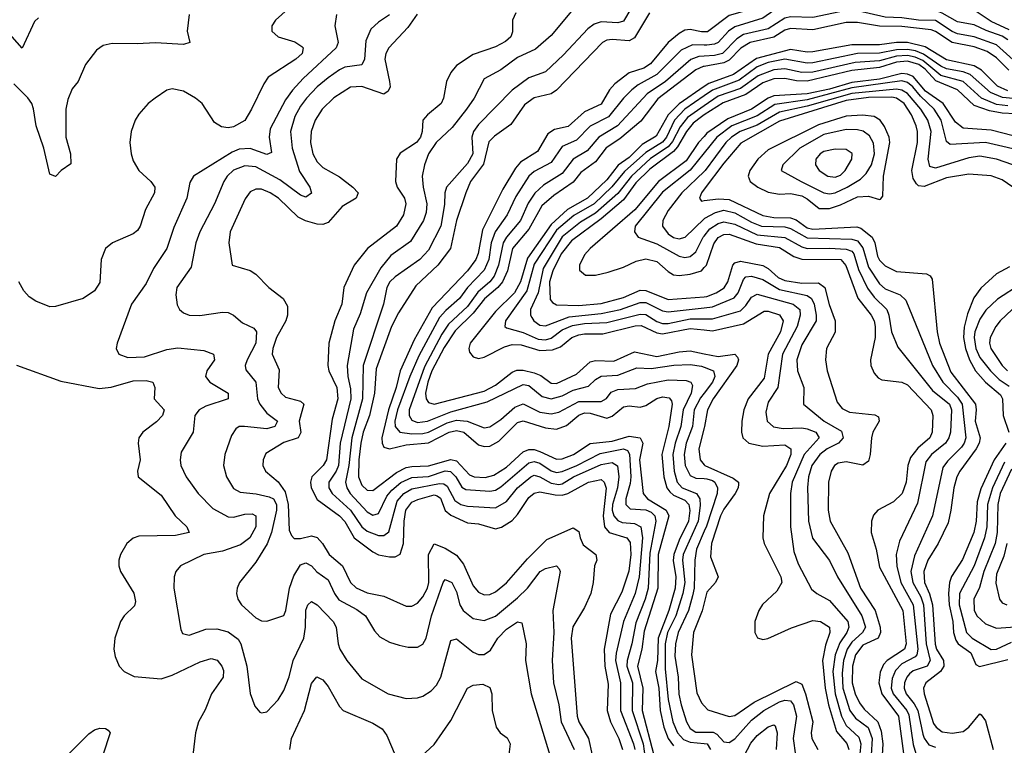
# Model space of a CAD drawing. Header units: inches. Extents: x 884549 to 1028252, y 526810 to 653624.
# Tile 875 of 1056: x 977542 to 981078, y 632325 to 634932. Entities that reach past the tile are written whole.
import ezdxf

# ---------------------------------------------------------------- set-up
doc = ezdxf.new("R2010")
doc.units = ezdxf.units.IN
doc.header["$MEASUREMENT"] = 0
doc.layers.add('A9673', color=7, linetype='Continuous')
doc.layers.add('A9683', color=7, linetype='Continuous')

msp = doc.modelspace()

# ---------------------------------------------------------------- linework, layer by layer
at = {"layer": 'A9673', "color": 5}
for points, elevation in [([(979759.4, 635010), (979710, 634926.3), (979690, 634920.1), (979630, 634924.1), (979604.3, 634915.7), (979581.6, 634898.4), (979495, 634805), (979430, 634744.6), (979370, 634723.2), (979310, 634677.9), (979190, 634555.4), (979171.2, 634530), (979165.9, 634510), (979169.7, 634450), (979150, 634414.5), (979074.9, 634330), (979068.6, 634310), (979067.6, 634267.6), (979054.2, 634190), (979010, 634104.1), (978978.8, 634070), (978890, 634008), (978870.9, 633990), (978860.2, 633970), (978848, 633910), (978774.9, 633690), (978772.7, 633570), (978734.3, 633430), (978723.9, 633330), (978712.5, 633270), (978716.4, 633250), (978728.9, 633230), (978790, 633164.2), (978810, 633152.3), (978830, 633158.2), (978860, 633220), (978878, 633242), (978910.4, 633269.6), (978950, 633287), (979010, 633290.2), (979070, 633310.6), (979088.8, 633308.8), (979107.9, 633290), (979130, 633251.8), (979144, 633244), (979230, 633238.3), (979250, 633241.7), (979270, 633253.8), (979370, 633339.9), (979390, 633344.6), (979410, 633338.5), (979450, 633311), (979470, 633305.3), (979490, 633308.5), (979542.4, 633330), (979626.3, 633373.7), (979710, 633390.4), (979724.6, 633384.6), (979731.2, 633371.2), (979736.5, 633290), (979734.6, 633265.4), (979718.3, 633210), (979718.9, 633190), (979734.5, 633174.5), (979790, 633171.2), (979810, 633162.3), (979823.3, 633150), (979826.6, 633130), (979804.4, 633015.6), (979798.8, 632890), (979788.2, 632850), (979755, 632765), (979740.6, 632690), (979722.8, 632630), (979722.7, 632610), (979742.5, 632550), (979741.7, 632450), (979781, 632330), (979791.1, 632251.1)], 2360), ([(977610, 634938.7), (977594.9, 634925.1), (977550.4, 634829.6), (977442.7, 634950)], 2160), ([(978150.4, 634950), (978143.5, 634890), (978152.9, 634850), (978130, 634842.1), (978030, 634848.6), (977964.3, 634844.3), (977874.3, 634845.7), (977841.6, 634838.4), (977817.4, 634822.6), (977777.8, 634770), (977752.2, 634710), (977730, 634682.9), (977714.8, 634645.2), (977707.3, 634610), (977707.8, 634510), (977723.9, 634450), (977725.8, 634414.2), (977690.6, 634389.4), (977670, 634368.8), (977650, 634376.3), (977628.9, 634470), (977601.4, 634550), (977591, 634611), (977585.4, 634630), (977571.3, 634651.3), (977521.1, 634701.1)], 2180), ([(978506.1, 634970), (978460.6, 634930), (978447.1, 634910), (978447.6, 634890), (978470, 634870.2), (978530, 634851.5), (978555.1, 634835.2), (978559.7, 634830), (978556.4, 634810), (978533.8, 634790), (978434.7, 634725.3), (978418.4, 634701.6), (978374.7, 634610), (978350, 634569.3), (978310, 634546.2), (978290, 634542.6), (978266.1, 634546.1), (978241.9, 634561.9), (978196.7, 634630), (978173.7, 634650), (978130, 634674.5), (978090, 634683.2), (978070, 634678.1), (978028.1, 634650), (978002.8, 634630), (977970, 634592), (977956.1, 634570), (977942.1, 634530), (977937.3, 634490), (977942.2, 634450), (977950, 634424.9), (977970.2, 634390), (978012.8, 634350), (978027.1, 634330), (978026.4, 634310), (977993.3, 634250), (977974.8, 634190), (977965.3, 634174.7), (977950, 634162.9), (977874.9, 634130), (977850, 634109.7), (977834, 634070), (977830, 633988), (977810, 633957.4), (977770, 633930.6), (977670, 633901), (977650, 633899.8), (977600, 633920), (977576.3, 633936.3), (977557.3, 633957.3), (977538.6, 633990)], 2220), ([(978680.1, 634950), (978673.1, 634910), (978685.7, 634850), (978678, 634830), (978559.5, 634720.5), (978521.1, 634678.9), (978496.6, 634643.4), (978440.8, 634539.2), (978438.3, 634510), (978446.1, 634453.9), (978430, 634447.8), (978370, 634468.4), (978330, 634466.8), (978304.6, 634455.4), (978166.4, 634370), (978153.4, 634346.6), (978142, 634290), (978095, 634185), (978070.2, 634110.2), (978022.5, 634037.5), (977995.8, 633984.2), (977943.7, 633910), (977891.5, 633770), (977888.9, 633750), (977897.6, 633730), (977930, 633718.2), (977990, 633720.1), (978070, 633747.1), (978110, 633753.2), (978203.3, 633743.3), (978237.8, 633730), (978241.6, 633710), (978213.8, 633670), (978209.2, 633650), (978225, 633630), (978290.2, 633590), (978290.3, 633570), (978210, 633543.5), (978186.9, 633530), (978170.7, 633510), (978165, 633450), (978122, 633378), (978117.8, 633350), (978120.2, 633330), (978139.4, 633290), (978182.9, 633230), (978235.4, 633175.4), (978290, 633145.7), (978310, 633144.4), (978350, 633155.7), (978376.6, 633156.6), (978389.6, 633149.6), (978389.7, 633110), (978368.8, 633070), (978335.1, 633044.9), (978270, 633022.3), (978203.1, 633010), (978119.5, 632970), (978103.2, 632950), (978096.2, 632930), (978095.4, 632890), (978120.7, 632740.7), (978126.9, 632726.9), (978150, 632720.8), (978210, 632741.8), (978250, 632743.7), (978290, 632733), (978327, 632707), (978335.9, 632690), (978357.9, 632610), (978370, 632510.7), (978385.8, 632465.9), (978404.6, 632444.6), (978410, 632441.6), (978430, 632444.9), (978470, 632489.1), (978490, 632522), (978509.2, 632570.9), (978523.5, 632630), (978562.4, 632710), (978568.4, 632750), (978570, 632810.6), (978576.8, 632830), (978590, 632842), (978610, 632830.1), (978667.5, 632770), (978678.3, 632750), (978685.3, 632690), (978691.9, 632670), (978716.6, 632630), (978770, 632563.5), (978864.6, 632510), (978930, 632493.9), (978970, 632495.9), (978990, 632501.7), (979019.4, 632520.6), (979038.5, 632541.5), (979054.1, 632570), (979090, 632701.6), (979110, 632707.4), (979170, 632659.2), (979190, 632651.2), (979210, 632651.8), (979232.6, 632667.4), (979259.1, 632710), (979290, 632742.9), (979330, 632769.1), (979345.5, 632765.5), (979360.2, 632690), (979357.7, 632630), (979378.8, 632510), (979446, 632290)], 2240), ([(978870, 634949), (978830, 634922.2), (978803.1, 634896.9), (978784.6, 634855.4), (978780.5, 634790), (978770.9, 634769.1), (978710, 634760.7), (978690, 634751.8), (978650, 634723), (978609.7, 634690.3), (978571.9, 634650), (978550, 634621.3), (978530, 634583.4), (978514.4, 634530), (978520.9, 634470), (978546.4, 634386.4), (978584.1, 634330), (978590, 634308.2), (978570, 634293.8), (978550, 634301.7), (978475.8, 634355.8), (978390, 634402.4), (978350, 634406.3), (978310, 634390.6), (978286.8, 634370), (978275.6, 634350), (978241.9, 634270), (978188.7, 634170), (978174, 634130), (978157.6, 634042.4), (978105.7, 633970), (978103.1, 633943.1), (978107.6, 633907.6), (978115.3, 633890), (978130, 633878.3), (978150.2, 633870.2), (978188.5, 633868.5), (978270, 633881.4), (978290, 633880.2), (978310, 633870.3), (978342.4, 633842.4), (978383, 633823), (978392.4, 633810), (978390.1, 633770), (978358.9, 633710), (978351.7, 633690), (978353.9, 633673.9), (978390.1, 633630.1), (978396.5, 633570), (978403.9, 633550), (978430, 633518.4), (978468, 633490), (978457.8, 633470), (978430, 633461.8), (978349.2, 633470.8), (978330.1, 633469.9), (978317.7, 633462.3), (978302.4, 633437.6), (978279, 633370), (978274.2, 633330), (978284, 633290), (978310, 633247.1), (978334, 633234), (978391.6, 633228.4), (978437.9, 633217.9), (978453.8, 633210), (978464.3, 633190), (978464.6, 633170), (978446, 633090), (978430.6, 633049.4), (978390, 632983.5), (978331.6, 632910), (978322.8, 632890), (978320.3, 632870), (978325.3, 632850), (978338.5, 632830), (978390, 632783), (978410, 632771.8), (978430, 632770.9), (978490, 632791.6), (978497.7, 632810), (978511.3, 632890), (978526.6, 632933.4), (978550, 632972.9), (978570, 632980.1), (978590, 632970.1), (978608.8, 632948.8), (978650, 632920.1), (978672.8, 632870), (978687.9, 632847.9), (978753.2, 632813.2), (978783.2, 632790), (978816, 632736), (978834.8, 632714.8), (978870, 632695.2), (978904.4, 632684.4), (978937.5, 632677.5), (978970, 632677.6), (978990, 632688.4), (979001.8, 632710), (979020.5, 632790), (979062.3, 632910), (979070, 632921.2), (979094, 632910), (979110, 632876.1), (979122.1, 632830), (979134.2, 632810), (979170, 632781), (979210, 632773.6), (979251, 632789), (979330, 632854.5), (979366, 632890), (979411.3, 632950), (979430, 632960.5), (979470, 632970.1), (979479.5, 632959.5), (979483, 632950), (979456.4, 632810), (979460.4, 632730), (979453.9, 632630), (979458.3, 632550), (979477.7, 632470), (979486, 632410), (979533.2, 632310)], 2260), ([(978969, 634951), (978936.1, 634903.9), (978867.5, 634830), (978857.2, 634810), (978853.7, 634790), (978870.1, 634709.9), (978871.9, 634690), (978865.5, 634674.5), (978850, 634663.9), (978770, 634691.9), (978730, 634689.3), (978670, 634651), (978628.5, 634610), (978603.1, 634570), (978589, 634530), (978586.8, 634490), (978595.1, 634450), (978610, 634420.7), (978630, 634400.5), (978690, 634367), (978737.8, 634330), (978756.8, 634310), (978750.2, 634290), (978699.9, 634260.2), (978650, 634203.1), (978630, 634195.6), (978610, 634197), (978568.8, 634208.8), (978541.8, 634221.8), (978471, 634290), (978441.1, 634310), (978410, 634322.9), (978390, 634322.8), (978370, 634312.9), (978352.1, 634287.9), (978297.7, 634170), (978293.4, 634130), (978305.3, 634050), (978370, 634030.2), (978390, 634016.9), (978436.2, 633970), (978488.1, 633930), (978503.1, 633903.1), (978503.9, 633870), (978497.6, 633850), (978463.9, 633790), (978450.6, 633750), (978448.7, 633730), (978474, 633674), (978470.5, 633610.5), (978480.4, 633590), (978496.2, 633576.2), (978550, 633561.3), (978562.7, 633550), (978545, 633490), (978551.1, 633448.9), (978542.3, 633430), (978490, 633413), (978426.4, 633373.6), (978415.8, 633350), (978415.1, 633330), (978424.6, 633310), (978470, 633271.9), (978495.3, 633235.3), (978505.6, 633190), (978510, 633098.4), (978518.2, 633078.2), (978528, 633068), (978550, 633067.5), (978590, 633077.3), (978610, 633071.6), (978629.6, 633050), (978652.9, 633010), (978700.7, 632970), (978730.3, 632910.3), (978750, 632891), (978790, 632872.5), (978850, 632861), (978930, 632825), (978950, 632824.7), (978970, 632835.4), (978990, 632858.4), (979006.8, 632890), (979011, 632910), (979009.5, 633010.5), (979030, 633049.1), (979070, 633033.8), (979110, 633008.6), (979135.7, 632975.7), (979170, 632898), (979190, 632874.8), (979210, 632865.9), (979230, 632867.3), (979250, 632876.6), (979290, 632908.6), (979365, 632995), (979435.1, 633064.9), (979530, 633106.8), (979550, 633093.4), (979554.3, 633070), (979565.8, 633045.8), (979610.5, 633010), (979613.9, 632990), (979605.5, 632970), (979601.4, 632910), (979593.1, 632870), (979570, 632820.1), (979528.8, 632751.2), (979522.4, 632710), (979543.4, 632430), (979550.1, 632410), (979584.9, 632350), (979597.7, 632290)], 2280), ([(979323.5, 634956.5), (979311.5, 634930), (979312.2, 634887.8), (979305.3, 634870), (979286.5, 634853.5), (979250, 634834.2), (979170, 634806.4), (979110, 634767.5), (979090, 634741.8), (979074.1, 634710), (979063.9, 634650), (979055, 634630), (979005.9, 634590), (978990.1, 634570), (978987.5, 634530), (978981.4, 634510), (978966.7, 634490), (978908.3, 634451.7), (978895.6, 634430), (978891.6, 634350), (978897.6, 634330), (978924.1, 634290), (978928.9, 634270), (978919.7, 634230), (978895.1, 634190), (978791.3, 634110), (978742.7, 634050), (978706.5, 633970), (978699.3, 633910), (978673.3, 633850), (978652.3, 633770), (978648, 633690), (978652, 633670), (978681.3, 633610), (978684.8, 633570), (978663.9, 633496.1), (978643.2, 633350), (978632.1, 633330), (978591.1, 633290), (978586.3, 633270), (978588.5, 633250), (978610, 633207.6), (978690.4, 633150), (978709.2, 633129.2), (978743.3, 633070), (978810, 633020.3), (978830, 633009.7), (978870, 633001.7), (978890, 633002.4), (978907.7, 633012.3), (978919.9, 633050), (978922.8, 633130), (978929.1, 633170), (978950, 633198.1), (978971.8, 633208.2), (979030, 633224.4), (979041.3, 633221.3), (979052.7, 633212.7), (979070, 633168), (979090, 633152.2), (979150, 633124.2), (979190, 633120.9), (979250, 633102.9), (979271.6, 633108.4), (979310, 633132.6), (979330, 633154), (979370, 633214.7), (979390, 633231.1), (979410, 633235.7), (979464.7, 633224.7), (979490, 633224), (979510, 633230), (979584, 633270), (979630, 633280.1), (979640.6, 633270), (979648.4, 633248.4), (979636.7, 633150), (979642, 633110), (979658.5, 633090), (979722.2, 633070), (979734, 633054), (979736.2, 633010), (979729.1, 632950.9), (979704.7, 632875.3), (979663.9, 632796.1), (979641.3, 632670), (979643.4, 632610), (979654.6, 632545.4), (979651.1, 632450), (979663, 632410), (979693.3, 632350), (979707.1, 632310)], 2320), ([(979530, 634969.1), (979450, 634874.7), (979394.3, 634825.7), (979330, 634795.6), (979270, 634751.7), (979210, 634718.7), (979173.5, 634650), (979146.7, 634610), (979095.2, 634544.8), (979037.5, 634490), (979009.6, 634450), (978995.1, 634410), (978987.3, 634370), (978990.5, 634330), (979003.5, 634270), (979001.5, 634238.5), (978992.1, 634210), (978945.5, 634134.4), (978875.1, 634084.9), (978839.2, 634040.8), (978787.5, 633950), (978764.6, 633875.4), (978740.5, 633819.5), (978718.1, 633690), (978720.1, 633650), (978730, 633606), (978730.7, 633570), (978692.4, 633410), (978686.7, 633330), (978678.8, 633310), (978652.2, 633270), (978652.5, 633250), (978664.5, 633230), (978730, 633170.1), (978770, 633110.1), (978790, 633093.8), (978830, 633078.7), (978850, 633079), (978867.6, 633092.4), (978897.9, 633202.1), (978921.9, 633230), (978950, 633247), (979050, 633265.7), (979064.8, 633264.8), (979076.4, 633256.4), (979104.6, 633204.6), (979126.3, 633190), (979150, 633183.9), (979250, 633177.7), (979290, 633200.7), (979330, 633250.4), (979377.5, 633290), (979390, 633294.9), (979410, 633289.8), (979450, 633266.8), (979477.5, 633262.5), (979490, 633264.9), (979530.3, 633290), (979630, 633333.8), (979670, 633341.4), (979688.6, 633328.6), (979694, 633290), (979688.9, 633250), (979671.2, 633190), (979669.9, 633169.9), (979675.5, 633150), (979690, 633133.2), (979705.8, 633125.8), (979750, 633121.5), (979772.6, 633110), (979778.9, 633070), (979766.5, 632930), (979752.3, 632870), (979710.5, 632770), (979683.6, 632656.4), (979681.4, 632630), (979699.8, 632550), (979699.7, 632450), (979746.4, 632330), (979750.7, 632310)], 2340), ([(979803.5, 634956.5), (979750, 634865.8), (979730, 634855.2), (979670, 634860.6), (979650, 634858), (979635.1, 634850), (979470, 634678.5), (979450, 634665.6), (979390, 634650.7), (979354.8, 634625.2), (979305.2, 634554.8), (979247.1, 634512.9), (979227.1, 634492.9), (979207, 634413), (979161.3, 634350), (979143.6, 634310), (979111.1, 634210), (979088.8, 634110), (979043.1, 634050), (978964.8, 633975.2), (978902, 633878), (978877.5, 633830), (978822.3, 633677.7), (978815.8, 633590), (978797.9, 633510), (978775.9, 633450), (978767.3, 633410), (978759.9, 633350), (978758.5, 633290), (978770, 633259.3), (978790, 633241.3), (978810, 633240.9), (978894.7, 633305.3), (978930, 633322.5), (978950, 633327), (979010, 633328.9), (979090, 633351.8), (979110, 633346.4), (979157.2, 633297.2), (979174.3, 633290), (979213.3, 633286.7), (979244.2, 633295.8), (979290, 633324.4), (979350, 633378.8), (979370, 633388.1), (979390, 633387.5), (979410, 633380.7), (979470, 633352.7), (979490, 633353.9), (979530.6, 633369.4), (979590.2, 633409.8), (979670, 633417.7), (979730, 633435.4), (979770, 633429.1), (979779.2, 633410), (979767.4, 633350), (979780.4, 633230), (979796.5, 633210), (979863.6, 633170), (979872.9, 633150), (979834.2, 633010), (979833.3, 632890), (979784.5, 632735.5), (979775.6, 632670), (979760.5, 632610), (979779.1, 632530), (979777.1, 632450), (979819.2, 632290)], 2380), ([(980000, 634887.9), (979990, 634887.7), (979950, 634896.3), (979930, 634893.6), (979910, 634882.3), (979870, 634849.9), (979807.6, 634772.4), (979782.7, 634757.3), (979730, 634740.3), (979678.9, 634701.1), (979660, 634680), (979630, 634628.1), (979570, 634600.5), (979511.8, 634548.2), (979462.8, 634537.2), (979438.3, 634521.7), (979401.5, 634458.5), (979340.6, 634419.4), (979321.8, 634398.2), (979277, 634323), (979203.3, 634176.7), (979188, 634092), (979179.8, 634070), (979150.4, 634030), (979023, 633897), (978958.9, 633781.1), (978908.5, 633670), (978893.6, 633610), (978865.9, 633530), (978841.9, 633430), (978843, 633410), (978850, 633396.2), (978870, 633390.1), (978930, 633405), (979010, 633411.4), (979084.4, 633450), (979110, 633456.5), (979136.9, 633450), (979190, 633403.9), (979210, 633398.1), (979230, 633400.1), (979262.1, 633417.9), (979330, 633485), (979349.7, 633490.3), (979430, 633465.7), (979470, 633460.4), (979506, 633474), (979549.3, 633510.7), (979570, 633519.1), (979590, 633518.7), (979650, 633499.9), (979670, 633506.9), (979710, 633540.6), (979730, 633544), (979770, 633539.4), (979790, 633545.3), (979830, 633570.7), (979850, 633576.6), (979873.7, 633573.7), (979883, 633563), (979885.5, 633550), (979872.5, 633470), (979847.4, 633370), (979855, 633290), (979866.1, 633250), (979876.1, 633236.1), (979890, 633223.9), (979930, 633206.1), (979944.6, 633190), (979948.8, 633168.8), (979943.4, 633130), (979910, 633062.5), (979891.4, 633010), (979889.1, 632989.1), (979898.7, 632930), (979895.2, 632890), (979872.9, 632810), (979834.3, 632710), (979831.9, 632630), (979825.2, 632590), (979837.4, 632530), (979842.4, 632450), (979855.6, 632390), (979870.3, 632350), (979890, 632323.1)], 2420), ([(980000, 634839.9), (979958.4, 634841.6), (979917.7, 634822.3), (979830, 634734.3), (979762.7, 634697.3), (979740.4, 634679.6), (979709.8, 634650.2), (979656.9, 634583.1), (979590.8, 634549.2), (979541.7, 634498.3), (979490, 634476.3), (979450, 634418.5), (979390, 634386.4), (979370.5, 634370), (979323, 634297), (979292.7, 634230), (979249.3, 634170), (979235.1, 634130), (979227.1, 634070), (979210, 634032), (979150.3, 633970), (979121.6, 633930), (979072.7, 633887.3), (979050, 633861.4), (978975.8, 633724.2), (978943.4, 633650), (978898.5, 633530), (978889.6, 633489.6), (978890.7, 633470), (978907.6, 633450), (978950, 633443.8), (978990, 633444.9), (979010, 633450.4), (979076.9, 633483.1), (979110, 633492.5), (979148.9, 633488.9), (979210, 633465.2), (979230, 633468.7), (979270, 633495.9), (979319.9, 633540.1), (979350, 633551.8), (979410, 633522), (979450, 633515.5), (979478.2, 633521.8), (979550, 633559.6), (979630, 633560.4), (979648.7, 633571.3), (979665.9, 633594.1), (979690, 633603.7), (979752.9, 633607.1), (979796.3, 633623.7), (979870, 633638.4), (979935.1, 633635.1), (979952.1, 633630), (979957.9, 633617.9), (979953.1, 633590), (979925, 633530), (979915.6, 633470), (979895.6, 633410), (979887.8, 633370), (979892.3, 633310), (979902.9, 633270), (979920.7, 633250), (979972.3, 633230), (979984.2, 633210), (979986, 633186), (979978.5, 633130), (979924.4, 633010), (979921.9, 632990), (979930.5, 632910), (979923.8, 632870), (979898.6, 632790), (979868.8, 632730), (979859.4, 632690), (979860.1, 632600.1), (979870.4, 632490), (979887.8, 632410), (979904.1, 632370), (979925.7, 632345.7), (979950, 632336.3), (980000, 632331.5)], 2440), ([(980000, 634800.8), (979980.2, 634799.8), (979951.6, 634788.4), (979861.4, 634710), (979794.6, 634665.4), (979689.2, 634550.8), (979621.6, 634510), (979579.2, 634460.8), (979529.3, 634430.7), (979490, 634378.9), (979422.9, 634337.1), (979392.1, 634307.9), (979368, 634272), (979340.9, 634210), (979290, 634150), (979278.5, 634130), (979261.8, 634050), (979245.6, 634010), (979229.8, 633990), (979186.8, 633953.2), (979150, 633900.9), (979082.1, 633837.9), (979057.6, 633802.4), (978995, 633685), (978940.9, 633530), (978940.4, 633510), (978950, 633492.6), (978970, 633485.2), (979006.3, 633490), (979090, 633523), (979220.9, 633559.1), (979350, 633620.8), (979370, 633618.1), (979418.6, 633578.6), (979450, 633569.5), (979490, 633579.9), (979530, 633600.7), (979584.8, 633615.2), (979610, 633639.4), (979629.5, 633650.5), (979690, 633654.1), (979758.5, 633681.5), (979810, 633678.6), (979890.6, 633690.6), (979950, 633693.3), (979990, 633686.7), (980000, 633682.9)], 2460), ([(980000, 634763.9), (979996.7, 634763.3), (979970, 634750.9), (979832.9, 634647.1), (979772.8, 634567.2), (979696.6, 634503.4), (979648.2, 634471.8), (979610, 634421.5), (979557.3, 634382.7), (979530, 634348.1), (979459.8, 634300.2), (979417.5, 634262.5), (979370, 634179.6), (979311.8, 634110), (979293.5, 634030), (979276.2, 633990), (979259.5, 633970), (979210.6, 633929.4), (979170, 633877), (979105.7, 633814.3), (979066, 633754), (979021.7, 633670), (979007.2, 633630), (978999.7, 633590), (979001.7, 633570), (979010, 633556.4), (979030, 633550.1), (979210, 633597.5), (979250, 633618.3), (979310, 633666), (979327.4, 633672.6), (979350, 633672.1), (979390, 633662.5), (979412.9, 633652.9), (979450, 633626.1), (979470, 633624.8), (979541.5, 633658.5), (979590, 633702.5), (979610, 633707), (979674.9, 633705.1), (979750, 633738.9), (979830, 633722.2), (979910, 633738.4), (979950, 633741.7), (980000, 633731.9)], 2480), ([(980000, 634691), (979910, 634629.2), (979870.7, 634589.3), (979827.4, 634512.6), (979777.2, 634482.8), (979730, 634436.1), (979691.1, 634408.9), (979650, 634356.6), (979580.4, 634290), (979509.7, 634250.3), (979450, 634195.3), (979365.2, 634074.8), (979340.3, 633990), (979318.7, 633950), (979250, 633883.3), (979159.4, 633770), (979154.9, 633750), (979157.5, 633737.5), (979170, 633720.1), (979190, 633714.2), (979210, 633719), (979283, 633757), (979310, 633764.9), (979343.1, 633763.1), (979410, 633742.8), (979454.8, 633745.2), (979483.8, 633756.2), (979524.2, 633790), (979550, 633799.5), (979570, 633803.5), (979636.3, 633803.7), (979752.3, 633832.3), (979773.1, 633833.1), (979830, 633806.4), (979850, 633803.3), (979950, 633822.6), (980000, 633817.3)], 2520), ([(980000, 634657.9), (979930.2, 634609.8), (979893.6, 634570), (979864.2, 634510), (979850, 634492.1), (979790, 634454.9), (979713.2, 634386.8), (979668.8, 634331.2), (979604.7, 634270), (979532, 634228), (979470, 634175.7), (979390, 634053.3), (979362.9, 633957.1), (979287, 633850), (979283.7, 633830), (979290, 633824.3), (979350, 633807.5), (979403.6, 633783.6), (979430, 633781.4), (979450, 633787.6), (979490, 633817.5), (979526.9, 633833.1), (979570, 633840.7), (979650, 633843.9), (979770, 633874.2), (979790, 633873.1), (979830, 633847.3), (979850, 633840.1), (979870, 633840.1), (979950, 633857.2), (980000, 633857.2)], 2540), ([(980000, 634621.7), (979940.2, 634579.8), (979913.1, 634546.9), (979885.9, 634494.1), (979870, 634474.3), (979807.5, 634432.5), (979738.5, 634370), (979690, 634306.7), (979610, 634236.7), (979556.2, 634203.8), (979490, 634151.6), (979421.8, 634038.2), (979403.3, 633950), (979376.5, 633890), (979376.8, 633870), (979381.4, 633861.4), (979388.6, 633850), (979410, 633834.6), (979430, 633832.3), (979515.4, 633864.6), (979630, 633875.6), (979699, 633890), (979770, 633915.3), (979790, 633915.5), (979850, 633885.7), (979870, 633882), (980000, 633896.5)], 2560), ([(980000, 634589.3), (979990, 634583), (979960.7, 634559.3), (979936, 634530), (979904.7, 634475.3), (979890, 634457.9), (979805.1, 634394.9), (979755, 634345), (979710, 634284.8), (979630, 634216.8), (979522.9, 634137.1), (979486.3, 634090), (979455.9, 634030), (979445, 633990), (979447, 633927), (979455.1, 633915.1), (979470, 633907.7), (979550, 633905), (979630, 633912.3), (979710, 633933.1), (979770, 633959.7), (979790, 633958.5), (979870, 633926.8), (980000, 633936.5)], 2580), ([(980000, 634512.4), (979980.1, 634490), (979935.1, 634424.9), (979836.3, 634350), (979751.3, 634248.7), (979590.7, 634110), (979570, 634087), (979552.6, 634050), (979552.3, 634032.3), (979573.3, 634013.3), (979610, 634013.4), (979655.6, 634024.4), (979710, 634042.8), (979755.7, 634064.3), (979790, 634072.2), (979830, 634063.3), (979870, 634026.9), (979890, 634015.5), (979910, 634012.9), (979950, 634016.9), (979989.9, 634030), (980000, 634041)], 2620), ([(980000, 634452.9), (979950, 634390.7), (979850, 634312), (979752.5, 634190), (979750.2, 634170), (979763.2, 634150), (979830, 634126.9), (979910, 634081.8), (979930, 634077.5), (979950, 634081.3), (979970, 634097.3), (979996.8, 634150), (980000, 634154.1)], 2640), ([(980000, 634386.5), (979919.6, 634310), (979870, 634246.6), (979851.3, 634210), (979850.5, 634190), (979870, 634162.4), (979890, 634149.2), (979910, 634144.6), (979931.8, 634150), (980000, 634216.3)], 2660), ([(980000, 634322.5), (979990.7, 634310), (979982.7, 634290), (979990, 634280.2), (980000, 634281.5)], 2680), ([(977530, 633690.3), (977690, 633633.7), (977827.1, 633607.1), (977870, 633611.8), (977950, 633634.7), (977995.9, 633635.9), (978020.3, 633630), (978026.9, 633610), (978025.1, 633570), (978060.8, 633530), (978054.5, 633510), (978033.1, 633486.9), (977983.8, 633450), (977970.2, 633430), (977967.7, 633410), (977974.3, 633350), (977965.3, 633310), (977967, 633290), (978050, 633223.5), (978100.8, 633150), (978141.8, 633110), (978150.4, 633090), (978101.4, 633078.6), (977970, 633076.7), (977950, 633069.8), (977927, 633050), (977904.2, 633010), (977897.8, 632990), (977897.7, 632970), (977904.2, 632950), (977952.1, 632872.1), (977957.7, 632842.3), (977953.9, 632826.1), (977917.3, 632790), (977904.2, 632770), (977883.9, 632710), (977880.2, 632670), (977884.5, 632644.4), (977899.1, 632610), (977916.9, 632590), (977952.6, 632572.6), (978050, 632563.9), (978090, 632577.4), (978190, 632625.6), (978230, 632637.4), (978250.8, 632630.8), (978267.6, 632610), (978273.6, 632593.6), (978272.5, 632570), (978231.1, 632510), (978207.5, 632452.5), (978183.9, 632410), (978173.3, 632370), (978163.9, 632290)], 2220), ([(980000, 633590.1), (979987.1, 633572.8), (979963.4, 633530), (979958, 633470), (979935.8, 633410), (979928, 633370), (979932.2, 633330), (979950, 633293.9), (979970, 633285.1), (980000, 633283.1)], 2460), ([(980000, 633465.1), (979980.6, 633390), (979985.2, 633350), (980000, 633332.6)], 2480), ([(980000, 633094.4), (979972.1, 633030), (979966.2, 632990), (979963.7, 632890), (979958.3, 632861.8), (979943.9, 632810), (979906.7, 632730), (979896.5, 632690), (979894.6, 632645.4), (979906.4, 632570), (979908.8, 632508.9), (979917.2, 632470), (979936.4, 632410), (979950, 632385.2), (979970, 632372.6), (980000, 632372.6)], 2460), ([(980000, 632837.2), (979992.3, 632807.7), (979961.8, 632730), (979954.6, 632650), (979974.1, 632514.1), (979990, 632477.2), (980000, 632466.7)], 2480), ([(978511.6, 632310), (978518.2, 632350), (978564.6, 632450), (978590, 632547.3), (978608.9, 632571.1), (978630, 632560.3), (978650, 632536.9), (978690, 632464.2), (978703.1, 632450), (978810, 632404.5), (978843.8, 632383.8), (978860.8, 632360.8), (978890.2, 632290)], 2220), ([(978970, 632273.2), (979030, 632327.7), (979090, 632414.5), (979150, 632530.1), (979170, 632541.4), (979204.6, 632544.6), (979230, 632533.1), (979237.1, 632510), (979238, 632450), (979253.5, 632390), (979267.5, 632370), (979292.3, 632352.3), (979303.1, 632330), (979297.4, 632282.6)], 2220), ([(977594.2, 632170), (977790, 632365.9), (977810, 632380.5), (977830, 632386.8), (977850, 632385.5), (977859.3, 632379.3), (977866.5, 632370), (977840.2, 632290)], 2180)]:
    msp.add_lwpolyline(points, dxfattribs=dict(at, elevation=elevation))
at = {"layer": 'A9683', "color": 5}
for points, elevation in [([(981095.5, 634895.5), (981030, 634925), (980970, 634965.5), (980910, 634970), (980830, 634999.6), (980750, 635004.1), (980643.1, 635023.1), (980610, 635033), (980550, 635062.3), (980530, 635063.3), (980390, 635039.2), (980350, 635042.7), (980290, 635056.7), (980270, 635049.2), (980210, 634989.1), (980170, 634969.2), (980090, 634946.2), (980011.8, 634888.2), (980000, 634887.9)], 2420), ([(981090, 634859.2), (981070, 634872.4), (981012.4, 634892.4), (980970, 634912.9), (980910, 634923.7), (980855.1, 634955.1), (980830, 634964.3), (980750, 634964.9), (980650, 634978.5), (980530, 635011.2), (980390, 634986.1), (980310, 634997.1), (980290, 634992.5), (980210, 634936.6), (980110, 634905.9), (980087.8, 634890), (980050.5, 634849.5), (980036.8, 634843.2), (980010, 634839.5), (980000, 634839.9)], 2440), ([(981110, 634787.3), (981050, 634841.2), (980970, 634869.6), (980910, 634880.6), (980890, 634888.9), (980830, 634928.6), (980770, 634929.4), (980710, 634938.1), (980650, 634940.3), (980550, 634963.1), (980510, 634964.3), (980390, 634939), (980310, 634942.1), (980290, 634936.6), (980230, 634899.1), (980141.4, 634878.6), (980116.8, 634863.2), (980065.4, 634810), (980037.3, 634802.7), (980000, 634800.8)], 2460), ([(981093.9, 634750), (981050, 634794), (981016.7, 634816.7), (980970, 634833.8), (980890, 634849.8), (980830, 634889.6), (980814.9, 634894.9), (980710, 634907.6), (980630, 634907.8), (980550, 634921), (980510, 634921.9), (980390, 634895.3), (980310, 634899.5), (980290, 634893.3), (980250, 634868.9), (980165.4, 634850), (980131.3, 634828.7), (980090, 634785.9), (980070, 634776.2), (980000, 634763.9)], 2480), ([(981090, 634676.3), (981053.3, 634693.2), (980996.3, 634750), (980970, 634766.2), (980870, 634787.6), (980793.6, 634833.6), (980730, 634849.1), (980690, 634849.3), (980630, 634841.1), (980530, 634841.3), (980390, 634815.5), (980370, 634814.7), (980310, 634824.9), (980187.9, 634792.1), (980105.6, 634734.4), (980017.2, 634702.8), (980000, 634691)], 2520), ([(981110, 634647.9), (981071.5, 634651.5), (981027.5, 634670), (980955.1, 634735.1), (980930, 634744.4), (980870, 634754.9), (980850, 634764), (980787.5, 634807.5), (980759.1, 634819.1), (980730, 634824.5), (980690, 634823.6), (980630, 634810.9), (980550, 634810), (980390, 634776.9), (980370, 634775.7), (980290, 634790), (980230, 634777.7), (980190, 634761.9), (980125.3, 634714.7), (980030, 634678.6), (980000, 634657.9)], 2540), ([(981090, 634621.8), (981050, 634626.8), (980995.9, 634650), (980929.6, 634709.6), (980850, 634731.4), (980784.6, 634784.6), (980757.3, 634797.3), (980730, 634803.2), (980690, 634801), (980630, 634783.7), (980542.6, 634777.4), (980390, 634742.7), (980350, 634742), (980290, 634754.6), (980250, 634751.1), (980193.2, 634730), (980130, 634684.6), (980050, 634656.8), (980000, 634621.7)], 2560), ([(981210, 634588), (981070, 634595.6), (981024, 634604), (980970, 634622.7), (980910, 634679.3), (980831.4, 634711.4), (980793.2, 634753.2), (980771, 634770), (980730, 634782.8), (980690, 634779.5), (980630, 634759.3), (980530, 634748.4), (980370, 634711.2), (980332, 634712), (980290, 634720.5), (980250, 634719.2), (980210, 634705.1), (980150, 634662.6), (980067.7, 634632.3), (980000, 634589.3)], 2580), ([(981110, 634514.2), (981030, 634534.6), (980930, 634542.1), (980902.9, 634562.9), (980858.6, 634630), (980795.2, 634675.2), (980750, 634727.4), (980730, 634736.1), (980710, 634738.4), (980630, 634717.5), (980530, 634706.3), (980450, 634682.4), (980370, 634664.8), (980250, 634658.2), (980230, 634649.8), (980170.3, 634609.7), (980084.7, 634575.3), (980010, 634523.7), (980000, 634512.4)], 2620), ([(981170, 634453.2), (981010, 634490.9), (980883.4, 634483.4), (980870, 634493.6), (980850.4, 634570), (980826.3, 634610), (980776.7, 634656.7), (980749.7, 634690), (980730, 634705.6), (980710, 634711.5), (980530, 634686.6), (980370, 634643.3), (980253.2, 634626.8), (980190, 634586.2), (980099.4, 634550), (980045.9, 634510), (980000, 634452.9)], 2640), ([(981108.2, 634410), (981050, 634430.8), (980990, 634441.2), (980950, 634435.9), (980830, 634398.6), (980810, 634404.5), (980804.2, 634430), (980815.1, 634530), (980803.5, 634570), (980778.3, 634610), (980730, 634666.8), (980710, 634678.4), (980690, 634681.8), (980530, 634666.7), (980370, 634621.2), (980270, 634599.2), (980190, 634552.9), (980129.7, 634530.3), (980098.6, 634510), (980077.9, 634490), (980003.6, 634390), (980000, 634386.5)], 2660), ([(981107.7, 634330), (981070, 634356.4), (981030, 634370.9), (980950, 634376.2), (980870, 634363.2), (980790, 634332.8), (980770, 634335.2), (980761.9, 634341.9), (980750, 634360.7), (980745.9, 634390), (980765.7, 634490), (980766.1, 634530), (980761.1, 634550), (980744.9, 634590), (980718, 634630), (980690, 634649.1), (980673.4, 634653.4), (980590, 634652.6), (980510, 634641.4), (980270, 634567.4), (980131.5, 634488.5), (980070, 634416.7), (980000, 634322.5)], 2680), ([(980000, 634281.5), (980051.9, 634288.1), (980090, 634285.2), (980210, 634228), (980250, 634220.5), (980310, 634219.8), (980330, 634212.1), (980370, 634184.3), (980390, 634179), (980547.5, 634187.5), (980562.8, 634182.8), (980603.4, 634150), (980612.5, 634130), (980622.7, 634082.7), (980630, 634068.1), (980650, 634047.8), (980690, 634026.7), (980798.1, 634018.1), (980812, 634012), (980819.1, 633999.1), (980836.4, 633810), (980844.8, 633770), (980885.8, 633665.8), (980974.3, 633550), (980977.2, 633530), (980972.8, 633490), (980990.8, 633430), (980987.5, 633410), (980977, 633390), (980917.9, 633310), (980907.7, 633290), (980895.9, 633250), (980886.2, 633170), (980875.5, 633124.5), (980840.4, 633050), (980803.5, 632990), (980788.4, 632950), (980790.7, 632910), (980809.5, 632869.5), (980819.6, 632830), (980829, 632689), (980834.3, 632670), (980859.7, 632630), (980860.2, 632610), (980848.7, 632590), (980795.9, 632550), (980787.3, 632530), (980789.7, 632510.3), (980824, 632404), (980832.4, 632390), (980854.1, 632374.1), (980890, 632368.7), (980930, 632375.1), (980950.2, 632389.8), (980990, 632438.4), (980995, 632435), (981010, 632413.4), (981038.1, 632310)], 2680), ([(980000, 634216.3), (980001.9, 634218.1), (980041, 634239), (980070, 634247.8), (980110, 634238.1), (980170, 634204), (980205.5, 634190), (980290, 634187.3), (980310, 634181.7), (980370, 634147.8), (980530, 634143.4), (980550, 634137.2), (980570, 634111.7), (980590, 634042.7), (980630, 633982.2), (980650, 633964.9), (980703.4, 633943.4), (980724.3, 633924.3), (980819.4, 633690), (980856.4, 633630), (980910, 633576.1), (980926.7, 633550), (980939.8, 633430), (980933.6, 633410), (980923.7, 633396.3), (980873.7, 633346.3), (980856.9, 633323.1), (980819.9, 633150), (980754.7, 633005.3), (980742.5, 632950), (980749, 632910), (980778.3, 632858.2), (980787.9, 632830), (980797.1, 632690), (980811.7, 632630), (980800.4, 632610), (980750, 632592.8), (980737.8, 632582.2), (980727.4, 632570), (980719.6, 632550), (980717.8, 632530), (980725, 632510), (980754.5, 632474.5), (980767.5, 632450), (980785.3, 632365.3), (980790.3, 632350.3), (980807.1, 632327.1), (980830, 632318.3)], 2660), ([(980000, 634154.1), (980020.2, 634179.8), (980050, 634199.2), (980070, 634206), (980110, 634196.8), (980190, 634158.8), (980290, 634149), (980350, 634115.3), (980369.7, 634109.7), (980450, 634111.1), (980510, 634107.5), (980530, 634100.5), (980537.6, 634090), (980554.6, 634034.6), (980586.8, 633966.8), (980610, 633935.4), (980655.7, 633890), (980663.1, 633870), (980672.9, 633810), (980695.4, 633755.4), (980819.8, 633599.8), (980881.1, 633550), (980887.7, 633530), (980884.7, 633450), (980878.7, 633430), (980866, 633410), (980816, 633370), (980796.2, 633343.8), (980765.4, 633194.6), (980701, 633059), (980689.7, 633010), (980691.4, 632968.6), (980705.5, 632910), (980750.4, 632830), (980767.5, 632670), (980764, 632650), (980757.3, 632642.7), (980710, 632617.6), (980686.6, 632593.4), (980674.5, 632565.5), (980671.5, 632530), (980678.4, 632510), (980727.4, 632450), (980734.3, 632434.3), (980750, 632328), (980763.9, 632283.9)], 2640), ([(980000, 634041), (980008.2, 634050), (980034, 634126), (980050, 634149.7), (980070, 634160.5), (980090, 634161.6), (980186.8, 634126.8), (980270, 634113.4), (980321.4, 634081.4), (980350, 634071.8), (980490.2, 634070.2), (980508.5, 634048.5), (980551.4, 633931.4), (980599.7, 633870), (980609.8, 633849.8), (980614.1, 633830), (980613.7, 633790), (980597.2, 633710), (980598.5, 633690), (980610, 633661.6), (980624.8, 633644.8), (980637.7, 633637.7), (980709.9, 633630.1), (980730, 633619.5), (980815.6, 633530), (980821, 633510), (980818.7, 633450), (980810.4, 633430), (980767.3, 633392.7), (980740.6, 633359.4), (980731.8, 633330), (980724.7, 633270), (980710.4, 633230), (980679.7, 633200.3), (980623.4, 633170), (980608, 633152), (980600.4, 633130), (980599.2, 633090), (980617.9, 633030), (980630, 632965), (980712.7, 632810), (980725.8, 632690), (980718.8, 632670), (980656.7, 632630), (980644.3, 632615.7), (980631.9, 632588.1), (980626.7, 632550), (980638, 632510), (980698.2, 632430), (980718.4, 632278.4)], 2620), ([(980000, 633936.5), (980010, 633937.3), (980042.9, 633950), (980071.3, 633968.7), (980084.9, 633990), (980103.4, 634050), (980110, 634057.9), (980130, 634064), (980210, 634048.2), (980230, 634038.2), (980265.9, 634005.9), (980290, 633994.7), (980350, 633985.6), (980410, 633986.8), (980433.2, 633970), (980448.5, 633908.5), (980469.7, 633850), (980470.5, 633809.5), (980438.9, 633750), (980435.5, 633710), (980442.1, 633670), (980477.6, 633557.6), (980495, 633535), (980521.6, 633521.6), (980612.8, 633512.8), (980625.4, 633505.4), (980628.1, 633490), (980605.4, 633450), (980600.6, 633430), (980596.4, 633370), (980590, 633346.2), (980570, 633331.7), (980510, 633343.1), (980481.6, 633338.4), (980468.3, 633330), (980455.4, 633310), (980446.4, 633270), (980445.3, 633170), (980452.9, 633130), (980516, 633016), (980560.9, 632890), (980613.4, 632810), (980631.8, 632750), (980633.1, 632730), (980624.3, 632710), (980570, 632685), (980543.7, 632650), (980532.7, 632610), (980531.5, 632550), (980542.1, 632510), (980557.2, 632477.2), (980574.9, 632454.9), (980623.3, 632410), (980636, 632376), (980641.4, 632330), (980638.7, 632290)], 2580), ([(981096.1, 634043.9), (981050, 634018.9), (980993.3, 633966.7), (980968, 633932), (980944.9, 633875.1), (980933.3, 633826.8), (980930.8, 633790), (980938, 633750), (980952.4, 633710), (980974.7, 633670), (981009.6, 633629.6), (981064.2, 633584.2), (981071, 633570), (981073.5, 633510), (981093.7, 633450)], 2720), ([(980000, 633896.5), (980030, 633899.8), (980107.6, 633932.4), (980121.4, 633950), (980141.5, 633998.5), (980150, 634007.3), (980170, 634010.1), (980210, 633997.8), (980270, 633961.9), (980370, 633941.1), (980384.9, 633930), (980394.3, 633910), (980402.6, 633870), (980402.1, 633850), (980350, 633763.4), (980332.6, 633710), (980334.7, 633670), (980358, 633610), (980356.5, 633550), (980430.6, 633490), (980493, 633453), (980498.7, 633430), (980482.2, 633410), (980441.5, 633390), (980415.3, 633370), (980386.2, 633330), (980375, 633290), (980371.4, 633251.4), (980374.7, 633130), (980388.8, 633068.8), (980450, 632988.5), (980478.8, 632930), (980566, 632790), (980579.5, 632750), (980568.5, 632730), (980530, 632695.2), (980513.9, 632670), (980500.2, 632630), (980495.4, 632584.6), (980498.4, 632530), (980523.2, 632450), (980542.9, 632422.9), (980588.8, 632388.9), (980603.4, 632350), (980599.5, 632290)], 2560), ([(981137.7, 633982.3), (981052.8, 633927.2), (981011.7, 633888.3), (980990, 633855.4), (980971.8, 633810), (980969.8, 633790), (980975.8, 633750), (980990, 633717.9), (981027.6, 633670), (981058.8, 633638.8), (981095.6, 633615.6)], 2740), ([(980000, 633857.2), (980030, 633857.1), (980130, 633886.2), (980150, 633904.7), (980170, 633934.3), (980190, 633945.5), (980319.4, 633910), (980343.5, 633890), (980344.9, 633870), (980333.4, 633830), (980281.6, 633730), (980263.9, 633610), (980230, 633558), (980221.4, 633521.4), (980226.7, 633490), (980249.2, 633469.2), (980283.3, 633463.2), (980350, 633465.3), (980370, 633461.9), (980400.4, 633450), (980412.3, 633430), (980359.4, 633370), (980315.5, 633270), (980309.4, 633229.4), (980310.4, 633110), (980321.9, 633021.9), (980337.5, 632977.5), (980385.7, 632885.7), (980404.4, 632870), (980450, 632845.8), (980515.3, 632770), (980519.2, 632750), (980512.1, 632730), (980487.3, 632692.7), (980470, 632650), (980462.2, 632590), (980470.2, 632510.2), (980492.7, 632430), (980510, 632395.9), (980555, 632355), (980562.2, 632330), (980557.1, 632282.9)], 2540), ([(981106.1, 633890), (981062.6, 633850), (981046.9, 633830), (981026.6, 633790), (981024.5, 633770), (981028.7, 633750), (981070.1, 633690), (981089.3, 633670)], 2760), ([(980000, 633817.3), (980030, 633814.1), (980141.3, 633838.7), (980215.6, 633884.4), (980230, 633884.8), (980270, 633871), (980283.6, 633850), (980273.9, 633810), (980229.6, 633730), (980215.7, 633644.3), (980158.3, 633570), (980142.5, 633530), (980135.5, 633490), (980134.2, 633450), (980139, 633430), (980160.7, 633410), (980210, 633399.6), (980290, 633403.9), (980311.2, 633390), (980310.6, 633370), (980295, 633330), (980234, 633230), (980212.6, 633150), (980210.9, 633070.9), (980215.5, 633050), (980275.5, 632930), (980278.4, 632910), (980261.3, 632878.7), (980209.5, 632830.5), (980195.7, 632810), (980182.4, 632770), (980181.8, 632730), (980191.5, 632711.5), (980210, 632705.5), (980229, 632709), (980313.2, 632746.8), (980390, 632773.6), (980417.3, 632770), (980450.5, 632750), (980451.2, 632730), (980435.1, 632684.9), (980424.7, 632630), (980434.9, 632530), (980446.6, 632470), (980474.7, 632374.7), (980512.2, 632332.2), (980519.1, 632310)], 2520), ([(980000, 633731.9), (980050, 633722.1), (980110, 633730.4), (980119.9, 633719.9), (980123.3, 633710), (980116.6, 633690), (980032.2, 633570), (980011.3, 633530), (980001.3, 633470), (980000, 633465.1)], 2480), ([(980000, 633682.9), (980033.7, 633670), (980037.7, 633650), (980029.8, 633630), (980000, 633590.1)], 2460), ([(981082.7, 633410), (981041.5, 633350), (980993.6, 633246.4), (980980.2, 633199.8), (980976.6, 633130), (980968.7, 633090), (980927.4, 632992.6), (980888.4, 632931.6), (980880.9, 632910), (980877, 632870), (980879.6, 632830), (980893.2, 632770), (980895.4, 632730), (980903.4, 632703.4), (980912.1, 632690), (980957.3, 632657.3), (980975.9, 632615.9), (980988.5, 632608.5), (981090, 632633.4)], 2720), ([(980000, 633332.6), (980002.2, 633330), (980104.4, 633284.4), (980122.7, 633270), (980122.8, 633262.8), (980122.1, 633250), (980110.9, 633230), (980070, 633173.6), (980058.7, 633150), (980026.2, 633050), (980022.5, 633002.5), (980050.1, 632930), (980041.1, 632910), (980010, 632875.8), (980000, 632837.2)], 2480), ([(981078.4, 633341.6), (981035.3, 633250), (981017.6, 633190), (981014.8, 633110), (981006.9, 633070), (980969.3, 632970), (980916.6, 632870), (980915.1, 632830), (980942, 632730), (980962.4, 632710), (981030, 632669.1), (981050, 632670.1), (981103.9, 632696.1)], 2740), ([(981103, 633317), (981062.6, 633230), (981054.8, 633190), (981052.4, 633090), (981045.3, 633050), (981003.9, 632950), (980988, 632892), (980968, 632850), (980968.9, 632811.1), (980979.4, 632790), (981010, 632761), (981050, 632745.6), (981150, 632752.8)], 2760), ([(980000, 633283.1), (980010, 633282.4), (980030, 633276), (980038.1, 633270), (980048.3, 633250), (980046.6, 633230), (980007.8, 633112.2), (980000, 633094.4)], 2460), ([(981086.5, 633050), (981076, 633004), (981050, 632939.8), (981047, 632907), (981060.8, 632850), (981070, 632837.5), (981086.4, 632830)], 2780), ([(980000, 632466.7), (980013.1, 632453.1), (980090, 632428.9), (980110, 632432), (980179.5, 632480.5), (980330, 632554.7), (980350, 632545.1), (980363.5, 632510), (980389.5, 632410), (980384.2, 632370), (980386.4, 632350), (980408, 632310)], 2480), ([(980000, 632372.6), (980032.6, 632372.6), (980045.8, 632365.8), (980070, 632337.2), (980090, 632334.8), (980110, 632348.4), (980170, 632415.3), (980214.5, 632450), (980270, 632481.2), (980290, 632487), (980310, 632485.1), (980321.1, 632470), (980331.6, 632430), (980319.9, 632350), (980328.3, 632290)], 2460), ([(980130, 632261.8), (980167.7, 632332.3), (980190, 632360.3), (980230, 632391.4), (980250, 632398.3), (980255, 632395), (980262.5, 632370), (980259, 632310)], 2440), ([(980000, 632331.5), (980010.4, 632330.4), (980023.1, 632310)], 2440)]:
    msp.add_lwpolyline(points, dxfattribs=dict(at, elevation=elevation))
for points, elevation in [([(980568.7, 634588.7), (980510, 634584.9), (980410, 634553.6), (980230, 634464.6), (980192.2, 634430), (980163.9, 634390), (980157.8, 634370), (980165, 634350), (980192.2, 634330), (980230, 634312.5), (980270, 634304.9), (980310, 634307.2), (980350, 634298.3), (980370, 634288.6), (980413.2, 634253.2), (980450, 634253.3), (980490, 634266.1), (980550, 634295), (980590, 634297.2), (980630, 634286.2), (980633, 634287), (980641.8, 634298.2), (980643.5, 634370), (980666.9, 634490), (980663.8, 634510), (980647.9, 634547.9), (980631.9, 634570), (980610, 634583.7)], 2720), ([(980510, 634536.7), (980430, 634519), (980342.9, 634470), (980282, 634410), (980275.8, 634390), (980347.8, 634350), (980430, 634310.1), (980450, 634306.3), (980470, 634309.8), (980513.6, 634330), (980560.9, 634359.1), (980581.5, 634378.5), (980600.2, 634410), (980612, 634450), (980608.4, 634488.4), (980593.8, 634513.8), (980570.7, 634530.7), (980550, 634536)], 2740), ([(980470, 634466.4), (980430, 634457.7), (980416.3, 634450), (980400.4, 634430), (980399.8, 634410), (980412.5, 634390), (980443.5, 634370), (980470, 634365.3), (980490, 634373.3), (980506.7, 634390), (980529.9, 634430), (980531.3, 634451.3), (980510, 634464.7)], 2760)]:
    msp.add_lwpolyline(points, close=True, dxfattribs=dict(at, elevation=elevation))

doc.saveas('drawing.dxf')
